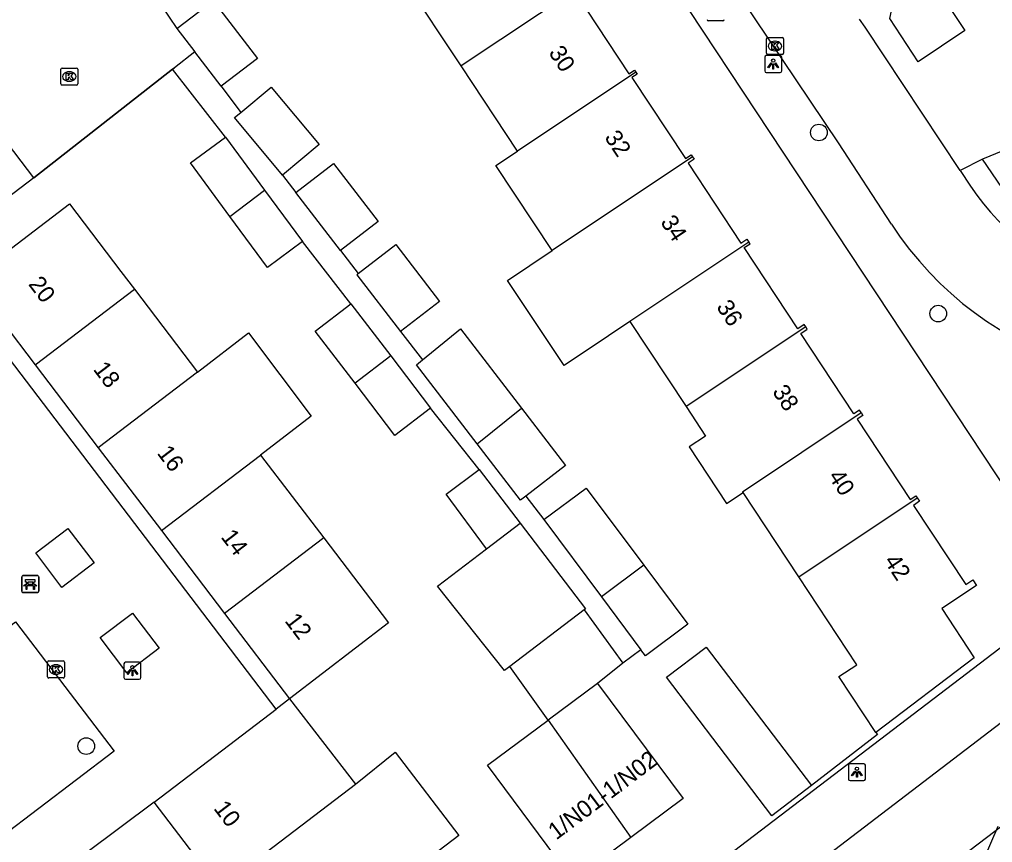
# Model space of a CAD drawing. Extents: x 160037 to 160839, y 385326 to 386441.
# Drawn here: x 160599.3 to 160656.5, y 385593.8 to 385642.1 of the extents above; entities that cross this region are included whole.
import ezdxf

# ---------------------------------------------------------------- set-up
doc = ezdxf.new("R2010")
doc.units = 0
for name, color, linetype in [('IMGEO_Bank', 7, 'Continuous'), ('IMGEO_Boom', 7, 'Continuous'), ('IMGEO_Brandkraan', 7, 'Continuous'), ('IMGEO_Kolk', 7, 'Continuous'), ('IMGEO_Lichtpunt', 7, 'Continuous'), ('IMGEO_Muur', 7, 'Continuous'), ('IMGEO_Pand', 7, 'Continuous'), ('IMGEO_Pand_nummerreeks', 7, 'Continuous'), ('IMGEO_Pand_vergunning_verleend', 7, 'Continuous'), ('IMGEO_Rijbaan_lokaal_open', 7, 'Continuous'), ('IMGEO_Voetpad_open', 7, 'Continuous')]:
    doc.layers.add(name, color=color, linetype=linetype)

msp = doc.modelspace()

# ---------------------------------------------------------------- linework, layer by layer
at = {"layer": 'IMGEO_Bank'}
for p, q in [((160599.382, 385608.527), (160599.382, 385609.368)), ((160599.382, 385609.368), (160599.382, 385608.527)), ((160599.457, 385609.452), (160600.298, 385609.452)), ((160600.298, 385609.452), (160599.457, 385609.452)), ((160599.691, 385608.958), (160599.691, 385609.064)), ((160599.735, 385609.064), (160599.735, 385608.958)), ((160600.023, 385609.07), (160599.741, 385609.07)), ((160600.029, 385608.958), (160600.029, 385609.064)), ((160600.073, 385609.064), (160600.073, 385608.958)), ((160600.382, 385609.377), (160600.382, 385608.536)), ((160600.382, 385608.536), (160600.382, 385609.377)), ((160600.079, 385608.85), (160599.686, 385608.85)), ((160599.741, 385608.952), (160600.023, 385608.952)), ((160600.307, 385608.452), (160599.466, 385608.452)), ((160599.466, 385608.452), (160600.307, 385608.452))]:
    msp.add_line(p, q, dxfattribs=at)
for points in [[(160599.685, 385609.07), (160599.599, 385609.07), (160599.599, 385609.231), (160600.162, 385609.231), (160600.162, 385609.07), (160600.079, 385609.07)], [(160599.629, 385608.85), (160599.487, 385608.85), (160599.599, 385608.952), (160599.685, 385608.952)], [(160599.679, 385608.843), (160599.679, 385608.636), (160599.636, 385608.636), (160599.636, 385608.843)], [(160600.079, 385608.952), (160600.162, 385608.952), (160600.274, 385608.85), (160600.135, 385608.85)], [(160600.129, 385608.843), (160600.129, 385608.636), (160600.085, 385608.636), (160600.085, 385608.843)]]:
    msp.add_lwpolyline(points, dxfattribs=at)
for centre, radius, start, end in [((160599.46, 385609.374), 0.0779, 92.4484, 184.2845), ((160599.46, 385609.374), 0.0779, 92.4484, 184.2845), ((160599.684, 385609.063), 0.00671, 2.8957, 87.1043), ((160599.741, 385609.063), 0.00671, 92.8957, 177.1043), ((160600.023, 385609.063), 0.00671, 2.8957, 87.1043), ((160600.08, 385609.063), 0.00671, 92.8957, 177.1043), ((160600.304, 385609.374), 0.0779, 2.4484, 94.2845), ((160600.304, 385609.374), 0.0779, 2.4484, 94.2845), ((160599.46, 385608.53), 0.0779, 182.4484, 274.2845), ((160599.46, 385608.53), 0.0779, 182.4484, 274.2845), ((160599.629, 385608.843), 0.00671, 2.8957, 87.1043), ((160599.686, 385608.843), 0.00671, 92.8957, 177.1043), ((160599.684, 385608.959), 0.00671, 272.8957, 357.1043), ((160599.741, 385608.959), 0.00671, 182.8957, 267.1043), ((160600.023, 385608.959), 0.00671, 272.8957, 357.1043), ((160600.08, 385608.959), 0.00671, 182.8957, 267.1043), ((160600.078, 385608.843), 0.00671, 2.8957, 87.1043), ((160600.135, 385608.843), 0.00671, 92.8957, 177.1043), ((160600.304, 385608.53), 0.0779, 272.4484, 4.2845), ((160600.304, 385608.53), 0.0779, 272.4484, 4.2845)]:
    msp.add_arc(centre, radius, start, end, dxfattribs=at)
at = {"layer": 'IMGEO_Boom'}
for centre in [(160646.252, 385635.498), (160653.269, 385624.852), (160603.18, 385599.427)]:
    msp.add_circle(centre, 0.489, dxfattribs=at)
at = {"layer": 'IMGEO_Brandkraan'}
msp.add_line((160640.61, 385642.068), (160639.758, 385642.068), dxfattribs=at)
msp.add_lwpolyline([(160640.61, 385642.068), (160639.758, 385642.068)], dxfattribs=at)
for centre, start, end in [((160639.76, 385642.144), 181.552, 268.448), ((160639.76, 385642.144), 181.552, 268.448), ((160640.608, 385642.144), 271.552, 358.448), ((160640.608, 385642.144), 271.552, 358.448)]:
    msp.add_arc(centre, 0.0765, start, end, dxfattribs=at)
at = {"layer": 'IMGEO_Kolk'}
for p, q in [((160643.171, 385640.154), (160643.171, 385641.006)), ((160643.246, 385641.08), (160644.098, 385641.08)), ((160643.659, 385640.86), (160643.684, 385640.86)), ((160644.172, 385641.006), (160644.172, 385640.154)), ((160644.098, 385640.08), (160643.246, 385640.08)), ((160643.682, 385640.3), (160643.657, 385640.3)), ((160601.679, 385638.362), (160601.679, 385639.214)), ((160601.754, 385639.288), (160602.606, 385639.288)), ((160602.167, 385639.068), (160602.192, 385639.068)), ((160602.68, 385639.214), (160602.68, 385638.362)), ((160602.606, 385638.288), (160601.754, 385638.288)), ((160602.19, 385638.508), (160602.165, 385638.508)), ((160600.897, 385603.506), (160600.897, 385604.358)), ((160600.972, 385604.432), (160601.824, 385604.432)), ((160601.385, 385604.212), (160601.41, 385604.212)), ((160601.898, 385604.358), (160601.898, 385603.506)), ((160601.824, 385603.432), (160600.972, 385603.432)), ((160601.408, 385603.652), (160601.383, 385603.652))]:
    msp.add_line(p, q, dxfattribs=at)
for points in [[(160643.171, 385640.154), (160643.171, 385641.006)], [(160643.246, 385641.08), (160644.098, 385641.08)], [(160643.492, 385640.78), (160643.615, 385640.78), (160643.615, 385640.629), (160643.745, 385640.78), (160643.909, 385640.78), (160643.763, 385640.629), (160643.916, 385640.38), (160643.764, 385640.38), (160643.679, 385640.544), (160643.615, 385640.477), (160643.615, 385640.38), (160643.492, 385640.38), (160643.492, 385640.78)], [(160644.172, 385641.006), (160644.172, 385640.154)], [(160644.098, 385640.08), (160643.246, 385640.08)], [(160601.679, 385638.362), (160601.679, 385639.214)], [(160601.754, 385639.288), (160602.606, 385639.288)], [(160602, 385638.988), (160602.123, 385638.988), (160602.123, 385638.837), (160602.253, 385638.988), (160602.417, 385638.988), (160602.271, 385638.837), (160602.424, 385638.588), (160602.272, 385638.588), (160602.187, 385638.752), (160602.123, 385638.685), (160602.123, 385638.588), (160602, 385638.588), (160602, 385638.988)], [(160602.68, 385639.214), (160602.68, 385638.362)], [(160602.606, 385638.288), (160601.754, 385638.288)], [(160600.897, 385603.506), (160600.897, 385604.358)], [(160600.972, 385604.432), (160601.824, 385604.432)], [(160601.218, 385604.132), (160601.341, 385604.132), (160601.341, 385603.981), (160601.471, 385604.132), (160601.635, 385604.132), (160601.489, 385603.981), (160601.642, 385603.732), (160601.49, 385603.732), (160601.405, 385603.896), (160601.341, 385603.829), (160601.341, 385603.732), (160601.218, 385603.732), (160601.218, 385604.132)], [(160601.898, 385604.358), (160601.898, 385603.506)], [(160601.824, 385603.432), (160600.972, 385603.432)]]:
    msp.add_lwpolyline(points, dxfattribs=at)
for centre, start, end in [((160643.248, 385641.004), 91.552, 178.448), ((160643.248, 385641.004), 91.552, 178.448), ((160644.096, 385641.004), 1.552, 88.448), ((160644.096, 385641.004), 1.552, 88.448), ((160643.248, 385640.156), 181.552, 268.448), ((160643.248, 385640.156), 181.552, 268.448), ((160644.096, 385640.156), 271.552, 358.448), ((160644.096, 385640.156), 271.552, 358.448), ((160601.756, 385639.212), 91.552, 178.448), ((160601.756, 385639.212), 91.552, 178.448), ((160602.604, 385639.212), 1.552, 88.448), ((160602.604, 385639.212), 1.552, 88.448), ((160601.756, 385638.364), 181.552, 268.448), ((160601.756, 385638.364), 181.552, 268.448), ((160602.604, 385638.364), 271.552, 358.448), ((160602.604, 385638.364), 271.552, 358.448), ((160600.974, 385604.356), 91.552, 178.448), ((160600.974, 385604.356), 91.552, 178.448), ((160601.822, 385604.356), 1.552, 88.448), ((160601.822, 385604.356), 1.552, 88.448), ((160600.974, 385603.508), 181.552, 268.448), ((160600.974, 385603.508), 181.552, 268.448), ((160601.822, 385603.508), 271.552, 358.448), ((160601.822, 385603.508), 271.552, 358.448)]:
    msp.add_arc(centre, 0.0765, start, end, dxfattribs=at)
for centre, major_axis, ratio, start_param, end_param in [((160643.658, 385640.58), (-0.387, 0.002), 0.722429, 4.712389, 7.853982), ((160643.683, 385640.58), (-0.39, 0.002), 0.717154, 1.570796, 4.712389), ((160602.166, 385638.788), (-0.387, 0.002), 0.722429, 4.712389, 7.853982), ((160602.191, 385638.788), (-0.39, 0.002), 0.717154, 1.570796, 4.712389), ((160601.384, 385603.932), (-0.387, 0.002), 0.722429, 4.712389, 7.853982), ((160601.409, 385603.932), (-0.39, 0.002), 0.717154, 1.570796, 4.712389)]:
    msp.add_ellipse(centre, major_axis=major_axis, ratio=ratio, start_param=start_param, end_param=end_param, dxfattribs=at)
at = {"layer": 'IMGEO_Lichtpunt'}
for p, q in [((160643.97, 385640.02), (160643.162, 385640.02)), ((160643.97, 385640.02), (160643.162, 385640.02)), ((160643.068, 385639.925), (160643.068, 385639.118)), ((160643.068, 385639.925), (160643.068, 385639.118)), ((160644.064, 385639.118), (160644.064, 385639.925)), ((160644.064, 385639.118), (160644.064, 385639.925)), ((160643.162, 385639.024), (160643.97, 385639.024)), ((160643.162, 385639.024), (160643.97, 385639.024)), ((160605.392, 385604.266), (160605.392, 385603.459)), ((160605.392, 385604.266), (160605.392, 385603.459)), ((160606.294, 385604.361), (160605.486, 385604.361)), ((160606.294, 385604.361), (160605.486, 385604.361)), ((160606.388, 385603.459), (160606.388, 385604.266)), ((160606.388, 385603.459), (160606.388, 385604.266)), ((160605.486, 385603.365), (160606.294, 385603.365)), ((160605.486, 385603.365), (160606.294, 385603.365)), ((160647.991, 385598.3), (160647.991, 385597.493)), ((160647.991, 385598.3), (160647.991, 385597.493)), ((160648.893, 385598.395), (160648.085, 385598.395)), ((160648.893, 385598.395), (160648.085, 385598.395)), ((160648.987, 385597.493), (160648.987, 385598.3)), ((160648.987, 385597.493), (160648.987, 385598.3)), ((160648.085, 385597.399), (160648.893, 385597.399)), ((160648.085, 385597.399), (160648.893, 385597.399))]:
    msp.add_line(p, q, dxfattribs=at)
for points in [[(160643.442, 385639.589), (160643.481, 385639.561), (160643.293, 385639.299), (160643.255, 385639.326), (160643.442, 385639.589)], [(160643.544, 385639.541), (160643.591, 385639.541), (160643.591, 385639.219), (160643.544, 385639.219), (160643.544, 385639.541)], [(160643.654, 385639.561), (160643.692, 385639.588), (160643.879, 385639.326), (160643.84, 385639.298), (160643.654, 385639.561)], [(160605.766, 385603.93), (160605.805, 385603.902), (160605.617, 385603.64), (160605.579, 385603.667), (160605.766, 385603.93)], [(160605.978, 385603.902), (160606.016, 385603.929), (160606.203, 385603.667), (160606.164, 385603.639), (160605.978, 385603.902)], [(160605.868, 385603.882), (160605.915, 385603.882), (160605.915, 385603.56), (160605.868, 385603.56), (160605.868, 385603.882)], [(160648.365, 385597.964), (160648.404, 385597.936), (160648.216, 385597.674), (160648.178, 385597.701), (160648.365, 385597.964)], [(160648.467, 385597.916), (160648.514, 385597.916), (160648.514, 385597.594), (160648.467, 385597.594), (160648.467, 385597.916)], [(160648.577, 385597.936), (160648.615, 385597.963), (160648.802, 385597.701), (160648.763, 385597.673), (160648.577, 385597.936)]]:
    msp.add_lwpolyline(points, dxfattribs=at)
for centre in [(160643.567, 385639.723), (160605.891, 385604.064), (160648.49, 385598.098)]:
    msp.add_circle(centre, 0.0994, dxfattribs=at)
for centre, start, end in [((160643.162, 385639.925), 90, 180), ((160643.162, 385639.925), 90, 180), ((160643.97, 385639.925), 0, 90), ((160643.97, 385639.925), 0, 90), ((160643.162, 385639.118), 180, 270), ((160643.162, 385639.118), 180, 270), ((160643.97, 385639.118), 270, 0), ((160643.97, 385639.118), 270, 360), ((160605.486, 385604.266), 90, 180), ((160605.486, 385604.266), 90, 180), ((160606.294, 385604.266), 0, 90), ((160606.294, 385604.266), 0, 90), ((160605.486, 385603.459), 180, 270), ((160605.486, 385603.459), 180, 270), ((160606.294, 385603.459), 270, 0), ((160606.294, 385603.459), 270, 360), ((160648.085, 385598.3), 90, 180), ((160648.085, 385598.3), 90, 180), ((160648.893, 385598.3), 0, 90), ((160648.893, 385598.3), 0, 90), ((160648.085, 385597.493), 180, 270), ((160648.085, 385597.493), 180, 270), ((160648.893, 385597.493), 270, 0), ((160648.893, 385597.493), 270, 360)]:
    msp.add_arc(centre, 0.0946, start, end, dxfattribs=at)
at = {"layer": 'IMGEO_Muur'}
for points in [[(160600.1, 385632.842), (160608.251, 385639.212), (160608.374, 385639.308)], [(160649.609, 385600.222), (160649.693, 385600.114), (160645.817, 385597.104)]]:
    msp.add_lwpolyline(points, dxfattribs=at)
at = {"layer": 'IMGEO_Pand'}
for points in [[(160625.216, 385639.409), (160621.908, 385644.414)], [(160632.152, 385644.033), (160625.216, 385639.409)], [(160632.152, 385644.033), (160632.236, 385643.921), (160631.953, 385643.683), (160635.082, 385638.95), (160635.406, 385639.163), (160635.484, 385639.045)], [(160608.502, 385641.607), (160610.64, 385643.246), (160613.239, 385639.854), (160611.101, 385638.215)], [(160608.502, 385641.607), (160609.556, 385640.232)], [(160611.101, 385638.215), (160609.556, 385640.232)], [(160628.524, 385634.404), (160625.216, 385639.409)], [(160635.484, 385639.045), (160628.524, 385634.404)], [(160635.484, 385639.045), (160635.564, 385638.924), (160635.26, 385638.724), (160638.402, 385633.97), (160638.741, 385634.194), (160638.828, 385634.063)], [(160612.276, 385636.681), (160614.056, 385638.165), (160616.865, 385634.793), (160614.711, 385632.998)], [(160614.711, 385632.998), (160611.902, 385636.37), (160612.276, 385636.681)], [(160600.1, 385632.842), (160598.179, 385635.369)], [(160611.62, 385630.561), (160609.302, 385633.707), (160611.366, 385635.227)], [(160611.366, 385635.227), (160613.66, 385632.115)], [(160630.57, 385628.555), (160627.261, 385633.561), (160628.524, 385634.404)], [(160615.496, 385631.977), (160617.712, 385633.681), (160620.334, 385630.271), (160618.118, 385628.566)], [(160638.828, 385634.063), (160630.57, 385628.555)], [(160638.828, 385634.063), (160638.918, 385633.927), (160638.564, 385633.693), (160641.667, 385628.998), (160642.023, 385629.233), (160642.139, 385629.058)], [(160600.1, 385632.842), (160594.811, 385628.822)], [(160611.62, 385630.561), (160613.66, 385632.115)], [(160613.66, 385632.115), (160615.895, 385629.081)], [(160618.118, 385628.566), (160615.496, 385631.977)], [(160596.354, 385626.858), (160602.187, 385631.301), (160605.216, 385627.324), (160606.006, 385626.286)], [(160615.895, 385629.081), (160613.831, 385627.56), (160611.62, 385630.561)], [(160619.165, 385627.205), (160621.382, 385628.909), (160623.952, 385625.567), (160621.648, 385623.795)], [(160635.141, 385624.393), (160633.878, 385623.55), (160631.267, 385621.807), (160627.937, 385626.799), (160630.57, 385628.555)], [(160642.139, 385629.058), (160635.141, 385624.393)], [(160645.478, 385624.074), (160645.389, 385624.207), (160645.02, 385623.961), (160641.868, 385628.73), (160642.207, 385628.955), (160642.139, 385629.058)], [(160596.354, 385626.858), (160600.173, 385621.844)], [(160619.165, 385627.205), (160619.077, 385627.137), (160621.648, 385623.795)], [(160600.173, 385621.844), (160606.006, 385626.286)], [(160606.006, 385626.286), (160609.719, 385621.412)], [(160618.98, 385620.762), (160616.63, 385623.828), (160618.727, 385625.435)], [(160618.727, 385625.435), (160621.081, 385622.363)], [(160622.953, 385622.127), (160625.189, 385623.958), (160628.775, 385619.296)], [(160635.141, 385624.393), (160638.45, 385619.387)], [(160645.478, 385624.074), (160638.45, 385619.387)], [(160648.73, 385619.031), (160648.638, 385619.171), (160648.309, 385618.954), (160645.183, 385623.685), (160645.567, 385623.941), (160645.478, 385624.074)], [(160609.719, 385621.412), (160612.714, 385623.713), (160616.406, 385618.828), (160613.432, 385616.537)], [(160621.081, 385622.363), (160618.98, 385620.762)], [(160621.081, 385622.363), (160623.427, 385619.301)], [(160600.173, 385621.844), (160603.885, 385616.969)], [(160626.163, 385617.205), (160622.6, 385621.838), (160622.953, 385622.127)], [(160609.719, 385621.412), (160603.885, 385616.969)], [(160623.427, 385619.301), (160621.33, 385617.695), (160618.98, 385620.762)], [(160638.45, 385619.387), (160639.594, 385617.656), (160638.629, 385617.018), (160640.827, 385613.692), (160641.792, 385614.33)], [(160626.163, 385617.205), (160628.775, 385619.296)], [(160628.775, 385619.296), (160631.364, 385615.929), (160629.016, 385614.124)], [(160641.792, 385614.33), (160641.758, 385614.382), (160648.73, 385619.031)], [(160648.73, 385619.031), (160648.837, 385618.869), (160648.507, 385618.651), (160651.627, 385613.931), (160651.955, 385614.147), (160652.037, 385614.024)], [(160629.016, 385614.124), (160628.712, 385613.89), (160626.163, 385617.205)], [(160603.885, 385616.969), (160607.598, 385612.094)], [(160607.598, 385612.094), (160613.432, 385616.537)], [(160613.432, 385616.537), (160617.145, 385611.662)], [(160626.711, 385611.029), (160624.345, 385614.245), (160626.283, 385615.686)], [(160626.283, 385615.686), (160628.688, 385612.536)], [(160630.086, 385612.739), (160632.578, 385614.599), (160635.964, 385610.062)], [(160645.067, 385609.376), (160641.792, 385614.33)], [(160652.037, 385614.024), (160652.173, 385613.818), (160651.815, 385613.581), (160654.89, 385608.928), (160655.295, 385609.195), (160655.516, 385608.86), (160653.473, 385607.51), (160655.382, 385604.623), (160649.609, 385600.222), (160647.431, 385603.515), (160648.482, 385604.21), (160645.067, 385609.376)], [(160645.067, 385609.376), (160652.037, 385614.024)], [(160626.711, 385611.029), (160628.688, 385612.536)], [(160628.688, 385612.536), (160632.532, 385607.503), (160632.444, 385607.436)], [(160630.086, 385612.739), (160633.471, 385608.203)], [(160607.598, 385612.094), (160611.312, 385607.219)], [(160617.145, 385611.662), (160611.312, 385607.219)], [(160617.145, 385611.662), (160620.948, 385606.669), (160615.13, 385602.205)], [(160628.081, 385604.113), (160627.769, 385603.875), (160623.825, 385608.83), (160626.711, 385611.029)], [(160635.964, 385610.062), (160633.471, 385608.203)], [(160635.964, 385610.062), (160638.55, 385606.597), (160636.058, 385604.737), (160635.793, 385605.091)], [(160633.471, 385608.203), (160635.793, 385605.091)], [(160632.444, 385607.436), (160628.081, 385604.113)], [(160632.444, 385607.436), (160634.726, 385604.295)], [(160611.312, 385607.219), (160615.13, 385602.205)], [(160639.623, 385605.252), (160645.817, 385597.104), (160643.493, 385595.32), (160637.287, 385603.474), (160639.623, 385605.252)], [(160630.326, 385600.946), (160628.081, 385604.113)], [(160634.726, 385604.295), (160633.236, 385603.11)], [(160633.236, 385603.11), (160630.326, 385600.946)], [(160633.236, 385603.11), (160638.268, 385596.344), (160635.204, 385594.065)], [(160615.13, 385602.205), (160614.335, 385601.6)], [(160615.13, 385602.205), (160618.999, 385597.196)], [(160661.366, 385573.715), (160652.661, 385585.161), (160649.635, 385589.14), (160666.667, 385602.093), (160678.398, 385586.668), (160674.419, 385583.642), (160661.366, 385573.715)], [(160607.169, 385596.142), (160614.335, 385601.6)], [(160635.204, 385594.065), (160631.806, 385591.538), (160626.773, 385598.304), (160630.326, 385600.946)], [(160630.326, 385600.946), (160635.204, 385594.065)], [(160618.999, 385597.196), (160621.346, 385599.064), (160625.08, 385594.175), (160622.696, 385592.354), (160620.807, 385590.841)], [(160611.004, 385591.106), (160618.999, 385597.196)], [(160611.004, 385591.106), (160607.169, 385596.142)]]:
    msp.add_lwpolyline(points, dxfattribs=at)
at = {"layer": 'IMGEO_Pand_vergunning_verleend'}
msp.add_lwpolyline([(160673.286, 385572.065), (160651.146, 385581.63), (160656.802, 385594.722)], dxfattribs=at)
at = {"layer": 'IMGEO_Rijbaan_lokaal_open'}
for points in [[(160650.521, 385630.106), (160647.398, 385634.883), (160632.506, 385657.062), (160625.269, 385667.847), (160623.693, 385670.21)], [(160607.597, 385642.952), (160608.502, 385641.607)], [(160654.566, 385633.256), (160648.969, 385641.684), (160648.648, 385642.168)], [(160609.556, 385640.232), (160608.374, 385639.308), (160608.251, 385639.212)], [(160608.251, 385639.212), (160600.1, 385632.842)], [(160654.566, 385633.256), (160655.171, 385632.345)]]:
    msp.add_lwpolyline(points, dxfattribs=at)
for centre, radius, start, end in [((160667.383, 385640.457), 14.661, 213.5947, 291.8676), ((160667.586, 385641.262), 20.388, 213.1757, 292.5256)]:
    msp.add_arc(centre, radius, start, end, dxfattribs=at)
at = {"layer": 'IMGEO_Voetpad_open'}
for points in [[(160648.485, 385651.012), (160654.828, 385641.486), (160652.095, 385639.654), (160650.423, 385642.196), (160651, 385644.852), (160632.833, 385672.296), (160630.346, 385672.612), (160614.43, 385696.632), (160616.883, 385698.474), (160648.485, 385651.012)], [(160659.826, 385610.631), (160621.392, 385668.766)], [(160677.356, 385642.72), (160655.878, 385633.929)], [(160611.366, 385635.227), (160608.251, 385639.212)], [(160611.101, 385638.215), (160612.276, 385636.681)], [(160655.878, 385633.929), (160654.566, 385633.256)], [(160657.003, 385632.268), (160655.878, 385633.929)], [(160614.711, 385632.998), (160615.496, 385631.977)], [(160618.727, 385625.435), (160615.895, 385629.081)], [(160618.118, 385628.566), (160619.165, 385627.205)], [(160614.335, 385601.6), (160594.65, 385627.444), (160580.766, 385616.89), (160580.162, 385617.686)], [(160621.648, 385623.795), (160622.953, 385622.127)], [(160626.283, 385615.686), (160623.427, 385619.301)], [(160629.016, 385614.124), (160630.086, 385612.739)], [(160601.748, 385608.761), (160600.208, 385610.784), (160602.103, 385612.225), (160603.643, 385610.202), (160601.748, 385608.761)], [(160605.571, 385603.739), (160603.995, 385605.81), (160605.89, 385607.25), (160607.466, 385605.18), (160605.571, 385603.739)], [(160615.06, 385573.306), (160659.217, 385606.976)], [(160604.818, 385599.124), (160598.172, 385594.067), (160597.904, 385593.887), (160592.212, 385601.528), (160592.457, 385601.711), (160599.025, 385606.736), (160604.818, 385599.124)], [(160619.464, 385572.174), (160663.634, 385605.901)], [(160635.793, 385605.091), (160634.726, 385604.295)], [(160607.169, 385596.142), (160601.116, 385591.616), (160615.06, 385573.306)]]:
    msp.add_lwpolyline(points, dxfattribs=at)

# ---------------------------------------------------------------- texts
at = {"layer": 'IMGEO_Pand_nummerreeks'}
for s, rotation, p in [('30', 303.4161, (160630.332, 385640.193)), ('32', 303.4161, (160633.616, 385635.215)), ('34', 303.4147, (160636.905, 385630.23)), ('20', 307.2933, (160599.738, 385626.574)), ('36', 303.4147, (160640.193, 385625.248)), ('18', 307.2933, (160603.548, 385621.571)), ('38', 303.4147, (160643.481, 385620.263)), ('16', 307.2936, (160607.301, 385616.643)), ('40', 303.4147, (160646.768, 385615.281)), ('14', 307.2933, (160611.056, 385611.712)), ('42', 303.4161, (160650.052, 385610.305)), ('12', 307.2933, (160614.809, 385606.784)), ('1/N01-1/N02', 36.9829, (160630.811, 385593.878)), ('10', 307.2946, (160610.629, 385595.758))]:
    msp.add_text(s, height=1, rotation=rotation, dxfattribs=at).set_placement(p)

doc.saveas('drawing.dxf')
